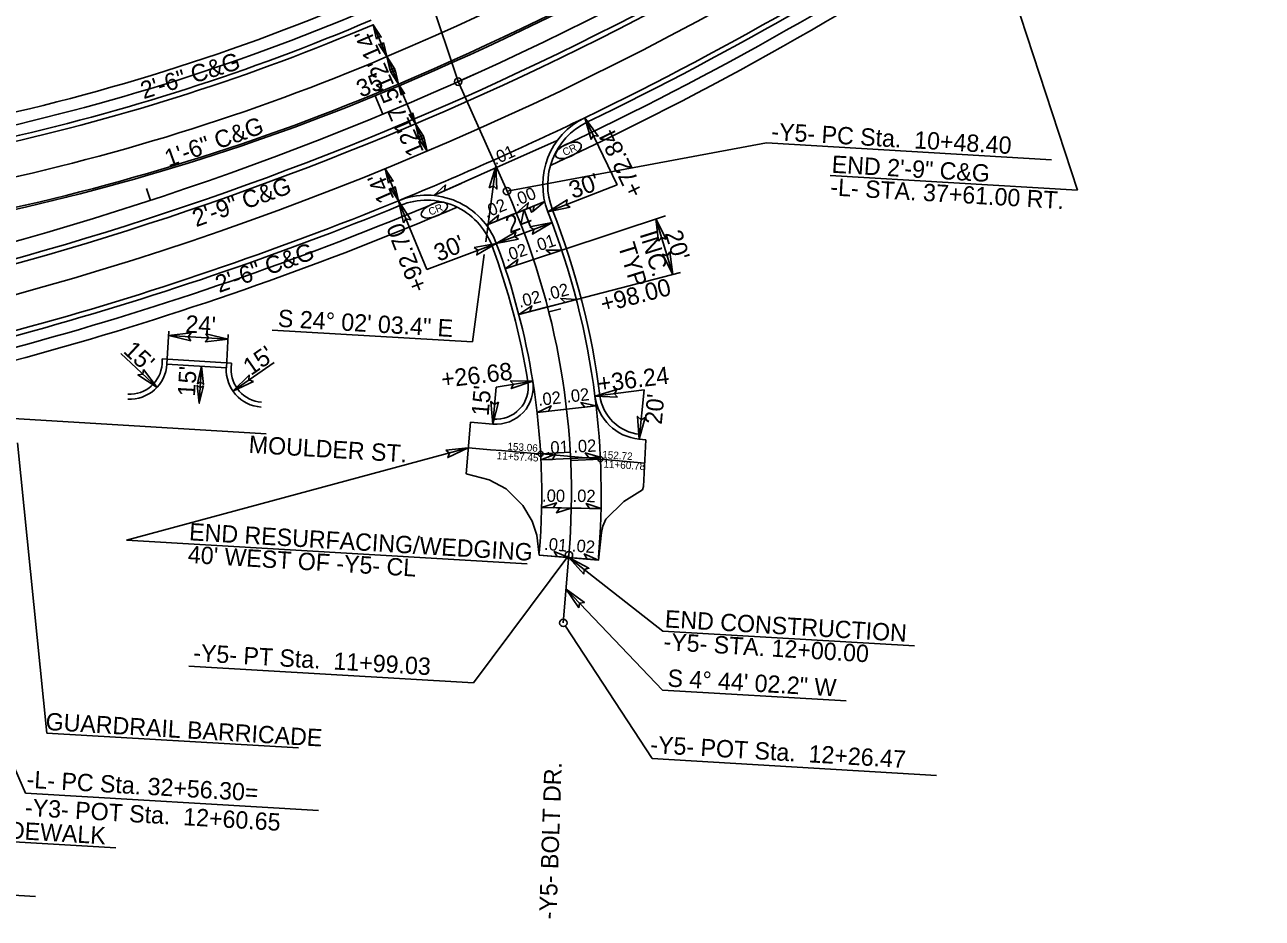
# Model space of a CAD drawing. Extents: x 2010838 to 2015151, y 441905 to 447792.
# Drawn here: x 2013578.4 to 2014077.9, y 444692.9 to 445053.6 of the extents above; entities that cross this region are included whole.
import ezdxf

# ---------------------------------------------------------------- set-up
doc = ezdxf.new("R2010")
doc.units = 0
for name, color, linetype in [('1-BUFFER', 7, 'Continuous'), ('A-Wall-Blow', 7, 'Continuous'), ('A-Wall-Comp', 7, 'Continuous'), ('B-Border', 7, 'Continuous'), ('C-Building', 7, 'Continuous'), ('C-EOP 1', 7, 'Continuous'), ('C-Grave Plots', 7, 'Continuous'), ('C-Profile', 7, 'Continuous'), ('C-SHBD-TEXT', 7, 'Continuous'), ('CLRD', 7, 'Continuous'), ('Cont-2-Lidar', 7, 'Continuous'), ('DEED', 7, 'Continuous'), ('Default_10ft_LIDAR_Contou', 7, 'Continuous'), ('Default_2FT_LIDAR_Contour', 7, 'Continuous'), ('HATCH', 7, 'Continuous'), ('s-Existing Major', 7, 'Continuous'), ('S-Existing Minor', 7, 'Continuous'), ('S-overhead electric', 7, 'Continuous'), ('TEXT-LG', 7, 'Continuous'), ('TEXT-MED', 7, 'Continuous'), ('X4', 7, 'Continuous')]:
    doc.layers.add(name, color=color, linetype=linetype)

msp = doc.modelspace()

# ---------------------------------------------------------------- linework, layer by layer
at = {"layer": '1-BUFFER'}
for centre in [(2013786.64, 444880.34), (2013810.78, 444878.22)]:
    msp.add_circle(centre, 1, dxfattribs=at)
for radius, end in [(288, 9.0848), (312, 7.2589)]:
    msp.add_arc((2013499.09, 444864.22), radius, 355.266, end, dxfattribs=at)
at = {"layer": 'A-Wall-Blow'}
for p, q in [((2013793.39, 445006.85), (2013768.85, 444995.91)), ((2013768.85, 444995.91), (2013743.58, 444984.64)), ((2013764.78, 444972.65), (2013788.29, 444982.25)), ((2013795.18, 444962.61), (2013772.4, 444955.04)), ((2013777.84, 444936.63), (2013801.07, 444942.67)), ((2013809.06, 444899.76), (2013785.22, 444897.03)), ((2013786.77, 444877.89), (2013810.74, 444879.03)), ((2013811.04, 444858.24), (2013787.04, 444858.7)), ((2013797.99, 444838.5), (2013786.03, 444839.49)), ((2013809.95, 444837.51), (2013797.99, 444838.5))]:
    msp.add_line(p, q, dxfattribs=at)
at = {"layer": 'A-Wall-Comp'}
for p, q in [((2013743.58, 444984.64), (2013754.54, 444989.53)), ((2013776.85, 444977.58), (2013787.96, 444982.12)), ((2013788.29, 444982.25), (2013777.18, 444977.71)), ((2013764.78, 444972.65), (2013775.89, 444977.19)), ((2013772.4, 444955.04), (2013783.79, 444958.83)), ((2013795.18, 444962.61), (2013783.79, 444958.83)), ((2013777.84, 444936.63), (2013789.46, 444939.65)), ((2013801.07, 444942.67), (2013789.46, 444939.65)), ((2013809.06, 444899.76), (2013797.14, 444898.4)), ((2013785.22, 444897.03), (2013797.14, 444898.4)), ((2013810.74, 444879.03), (2013798.76, 444878.46)), ((2013786.77, 444877.89), (2013798.76, 444878.46)), ((2013787.04, 444858.7), (2013799.04, 444858.47)), ((2013799.04, 444858.47), (2013787.04, 444858.7)), ((2013811.04, 444858.24), (2013799.04, 444858.47)), ((2013797.99, 444838.5), (2013786.03, 444839.49)), ((2013810.05, 444837.5), (2013798.09, 444838.49))]:
    msp.add_line(p, q, dxfattribs=at)
for points in [[(2013743.58, 444984.64), (2013748.25, 444988.91), (2013747.81, 444986.53)], [(2013776.85, 444977.58), (2013781.65, 444981.7), (2013781.14, 444979.33)], [(2013788.29, 444982.25), (2013783.49, 444978.13), (2013784, 444980.5)], [(2013764.78, 444972.65), (2013769.58, 444976.77), (2013769.06, 444974.4)], [(2013772.4, 444955.04), (2013777.46, 444958.83), (2013776.79, 444956.5)], [(2013795.18, 444962.61), (2013788.85, 444962.62), (2013790.79, 444961.15)], [(2013777.84, 444936.63), (2013783.15, 444940.08), (2013782.32, 444937.8)], [(2013801.07, 444942.67), (2013794.76, 444943.1), (2013796.6, 444941.51)], [(2013785.22, 444897.03), (2013790.95, 444899.7), (2013789.82, 444897.56)], [(2013809.06, 444899.76), (2013802.88, 444901.07), (2013804.47, 444899.24)], [(2013786.77, 444877.89), (2013792.67, 444880.18), (2013791.39, 444878.11)], [(2013810.74, 444879.03), (2013804.65, 444880.75), (2013806.12, 444878.81)], [(2013787.04, 444858.7), (2013793.08, 444860.58), (2013791.67, 444858.61)], [(2013811.04, 444858.24), (2013805.08, 444860.35), (2013806.41, 444858.33)], [(2013799.04, 444858.47), (2013793, 444856.59), (2013794.42, 444858.56)], [(2013797.99, 444838.5), (2013792.18, 444840.99), (2013793.38, 444838.88)], [(2013810.05, 444837.5), (2013804.24, 444839.99), (2013805.44, 444837.88)]]:
    msp.add_lwpolyline(points, close=True, dxfattribs=at)
at = {"layer": 'B-Border'}
msp.add_arc((2013223.9, 446217.91), 1334.75, 292.25067, 295.78264, dxfattribs=at)
at = {"layer": 'C-Building'}
for p, q in [((2013629.19, 444982.7), (2013627.63, 444987.45)), ((2013629.19, 444982.7), (2013627.63, 444987.45)), ((2013789.95, 444937.71), (2013794.8, 444938.94)), ((2013797.99, 444838.5), (2013802.97, 444838.09))]:
    msp.add_line(p, q, dxfattribs=at)
at = {"layer": 'C-EOP 1'}
for p, q in [((2013753.37, 445030.61), (2013760.68, 445033.87)), ((2013722.91, 445017.49), (2013719.84, 445024.88)), ((2013722.91, 445017.49), (2013719.84, 445024.88))]:
    msp.add_line(p, q, dxfattribs=at)
at = {"layer": 'C-Profile'}
msp.add_arc((2013223.9, 446217.91), 1306.75, 277.85834, 301.87193, dxfattribs=at)
at = {"layer": 'C-SHBD-TEXT'}
for p, q in [((2013537.15, 444896.84), (2013675.88, 444888.41)), ((2013758.36, 444893.17), (2013756.59, 444872.28)), ((2013798.62, 444881.01), (2013786.64, 444880.34)), ((2013798.79, 444877.68), (2013810.78, 444878.22))]:
    msp.add_line(p, q, dxfattribs=at)
msp.add_arc((2013397.08, 440300.49), 4596.39, 84.61212, 85.50288, dxfattribs=at)
at = {"layer": 'CLRD'}
for p, q in [((2013753.37, 445030.61), (2013773.09, 444986.41)), ((2013753.37, 445030.61), (2013773.09, 444986.41)), ((2013795.81, 444812.12), (2013798.07, 444839.47)), ((2013798.07, 444839.47), (2013795.81, 444812.12))]:
    msp.add_line(p, q, dxfattribs=at)
for centre, radius, start, end in [((2013223.9, 446217.91), 1300, 266.62643, 322.2051), ((2013499.09, 444864.22), 300, 355.266, 24.0343), ((2013499.09, 444864.22), 300, 355.266, 24.0343)]:
    msp.add_arc(centre, radius, start, end, dxfattribs=at)
at = {"layer": 'DEED'}
for centre, radius, start, end in [((2013223.9, 446217.91), 1292, 293.04012, 304.07561), ((2013377.03, 445857.87), 900.75, 281.50037, 293.04012)]:
    msp.add_arc(centre, radius, start, end, dxfattribs=at)
at = {"layer": 'Default_10ft_LIDAR_Contou'}
for p, q in [((2013753.37, 445030.61), (2013683.3, 445239.8)), ((2013773.09, 444986.41), (2013877.83, 445005.86)), ((2013877.83, 445005.86), (2013992.78, 444999.08)), ((2013764.54, 444965.94), (2013768.63, 444996.4)), ((2013759.11, 444925.56), (2013763.84, 444960.78)), ((2013490.45, 444945.53), (2013578.8, 444743.32)), ((2013678.26, 444930.33), (2013759.11, 444925.56)), ((2013798.07, 444839.47), (2013759.53, 444787.87)), ((2013796.94, 444825.79), (2013835.77, 444785.02)), ((2013796.63, 444810.86), (2013831.6, 444757.33)), ((2013644.73, 444794.64), (2013759.53, 444787.87)), ((2013835.77, 444785.02), (2013909.93, 444780.64)), ((2013831.6, 444757.33), (2013946.4, 444750.56)), ((2013696.98, 444736.35), (2013578.8, 444743.32))]:
    msp.add_line(p, q, dxfattribs=at)
for centre in [(2013753.37, 445030.61), (2013773.09, 444986.41), (2013798.07, 444839.47), (2013795.81, 444812.12)]:
    msp.add_circle(centre, 1.5, dxfattribs=at)
at = {"layer": 'HATCH'}
for centre, radius, start, end in [((2013223.9, 446217.91), 1279.25, 293.04012, 322.2051), ((2013223.9, 446217.91), 1320.75, 278.35841, 312.84627), ((2013377.03, 445857.87), 888, 281.50037, 293.04012)]:
    msp.add_arc(centre, radius, start, end, dxfattribs=at)
at = {"layer": 's-Existing Major'}
for points in [[(2013720.45, 445047.81), (2013719.09, 445053.59), (2013722.35, 445048.58), (2013721.1, 445048.86)], [(2013723.21, 445046.48), (2013724.57, 445040.7), (2013721.31, 445045.71), (2013722.56, 445045.43)], [(2013725.93, 445034.92), (2013724.57, 445040.7), (2013727.83, 445035.7), (2013726.58, 445035.98)], [(2013727.91, 445035.44), (2013729.27, 445029.66), (2013726.01, 445034.67), (2013727.26, 445034.38)], [(2013730.32, 445025.21), (2013729.27, 445029.66), (2013731.77, 445025.81), (2013730.81, 445026.02)], [(2013735.07, 445018), (2013736.12, 445013.56), (2013733.61, 445017.41), (2013734.57, 445017.19)], [(2013806.98, 445007.25), (2013804.46, 445016.03), (2013809.84, 445008.58), (2013807.9, 445008.92)], [(2013737.48, 445007.78), (2013736.12, 445013.56), (2013739.38, 445008.55), (2013738.13, 445008.83)], [(2013739.45, 445008.29), (2013740.81, 445002.51), (2013737.55, 445007.52), (2013738.8, 445007.24)], [(2013725.2, 444989.65), (2013723.84, 444995.43), (2013727.1, 444990.43), (2013725.85, 444990.71)], [(2013765.89, 444987.69), (2013768.63, 444996.4), (2013769.01, 444987.22), (2013767.58, 444988.57)], [(2013727.96, 444988.33), (2013729.32, 444982.55), (2013726.06, 444987.55), (2013727.31, 444987.27)], [(2013731.29, 444973.63), (2013729.32, 444982.55), (2013734.23, 444974.78), (2013732.31, 444975.24)], [(2013798.53, 444979.91), (2013789.58, 444978.07), (2013797.42, 444982.86), (2013796.94, 444980.95)], [(2013782.27, 444972.03), (2013791.24, 444973.74), (2013783.33, 444969.06), (2013783.85, 444970.96)], [(2013834.28, 444966.16), (2013833.09, 444975.21), (2013837.3, 444967.04), (2013835.44, 444967.67)], [(2013777.74, 444967.02), (2013768.77, 444965.31), (2013776.68, 444969.99), (2013776.17, 444968.09)], [(2013759.8, 444963.6), (2013768.77, 444965.31), (2013760.86, 444960.64), (2013761.37, 444962.54)], [(2013838.86, 444961.85), (2013840.05, 444952.79), (2013835.84, 444960.96), (2013837.71, 444960.34)], [(2013645.42, 444926.02), (2013636.53, 444928.1), (2013645.65, 444929.16), (2013644.41, 444927.63)], [(2013651.59, 444928.75), (2013660.48, 444926.67), (2013651.35, 444925.61), (2013652.6, 444927.14)], [(2013626.31, 444914.47), (2013631.83, 444907.2), (2013624.12, 444912.21), (2013626.05, 444912.59)], [(2013648.1, 444908.61), (2013649.77, 444915.72), (2013650.62, 444908.42), (2013649.39, 444909.41)], [(2013670.73, 444909.53), (2013662.45, 444905.67), (2013668.97, 444912.15), (2013668.94, 444910.18)], [(2013774.35, 444909.81), (2013783.48, 444909.7), (2013774.8, 444906.69), (2013775.68, 444908.45)], [(2013650.54, 444907.87), (2013648.88, 444900.76), (2013648.03, 444908.06), (2013649.25, 444907.06)], [(2013817.72, 444903.25), (2013808.59, 444903.65), (2013817.37, 444906.38), (2013816.43, 444904.65)], [(2013769.7, 444901.22), (2013767.37, 444892.39), (2013766.56, 444901.54), (2013768.06, 444900.26)], [(2013828.85, 444895.07), (2013826.38, 444886.28), (2013825.72, 444895.45), (2013827.19, 444894.14)], [(2013748.38, 444881.88), (2013757.47, 444882.73), (2013749.15, 444878.82), (2013749.85, 444880.67)], [(2013804.13, 444831.74), (2013797.99, 444838.5), (2013806.11, 444834.19), (2013804.21, 444833.63)], [(2013802.02, 444818.21), (2013796.94, 444825.79), (2013804.34, 444820.34), (2013802.39, 444820.07)]]:
    msp.add_lwpolyline(points, close=True, dxfattribs=at)
at = {"layer": 'S-Existing Minor'}
for p, q in [((2014003.39, 444986.79), (2013953.27, 445139.66)), ((2013724.57, 445040.7), (2013719.09, 445053.59)), ((2013729.27, 445029.66), (2013724.57, 445040.7)), ((2013729.27, 445029.66), (2013736.12, 445013.56)), ((2013804.46, 445016.03), (2013817.51, 444989.02)), ((2013740.81, 445002.51), (2013736.12, 445013.56)), ((2013729.32, 444982.55), (2013723.84, 444995.43)), ((2013789.58, 444978.07), (2013817.51, 444989.02)), ((2013903.57, 444992.67), (2014003.39, 444986.79)), ((2013729.32, 444982.55), (2013740.68, 444954.78)), ((2013791.24, 444973.74), (2013768.77, 444965.31)), ((2013795.18, 444962.61), (2013836.99, 444976.51)), ((2013833.09, 444975.21), (2013840.05, 444952.79)), ((2013768.77, 444965.31), (2013740.68, 444954.78)), ((2013801.07, 444942.67), (2013843.1, 444953.59)), ((2013635.84, 444916.55), (2013636.63, 444929.93)), ((2013636.53, 444928.1), (2013660.48, 444926.67)), ((2013659.8, 444915.13), (2013660.59, 444928.51)), ((2013631.83, 444907.2), (2013617.26, 444920.81)), ((2013649.77, 444915.72), (2013648.88, 444900.76)), ((2013662.45, 444905.67), (2013679.17, 444917.29)), ((2013783.48, 444909.7), (2013768.67, 444907.33)), ((2013767.37, 444892.39), (2013768.67, 444907.33)), ((2013808.59, 444903.65), (2013828.43, 444906.17)), ((2013826.38, 444886.28), (2013828.43, 444906.17)), ((2013575.57, 444884.87), (2013587.41, 444767.66)), ((2013757.47, 444882.73), (2013619.51, 444845.49)), ((2013619.51, 444845.49), (2013781.27, 444835.96)), ((2013797.99, 444838.5), (2013835.98, 444808.79)), ((2013835.98, 444808.79), (2013937.54, 444802.81)), ((2013587.41, 444767.66), (2013688.96, 444761.68)), ((2013481.56, 444729.13), (2013615.18, 444721.26)), ((2013481.56, 444729.13), (2013615.18, 444721.26)), ((2013475.24, 444708.05), (2013582.73, 444701.71))]:
    msp.add_line(p, q, dxfattribs=at)
at = {"layer": 'S-overhead electric'}
for p, q in [((2013635.84, 444916.55), (2013659.8, 444915.13)), ((2013758.36, 444893.17), (2013756.59, 444872.28)), ((2013767.37, 444892.39), (2013758.36, 444893.17)), ((2013829.14, 444886), (2013826.38, 444886.28)), ((2013828.19, 444867.14), (2013829.14, 444886)), ((2013756.59, 444872.28), (2013765.85, 444869.9)), ((2013765.85, 444869.9), (2013772.76, 444866.23)), ((2013772.76, 444866.23), (2013779.53, 444859.46)), ((2013820.19, 444861.15), (2013827.79, 444865.89)), ((2013827.79, 444865.89), (2013828.19, 444867.14)), ((2013779.53, 444859.46), (2013783.19, 444853.13)), ((2013812.97, 444853.95), (2013820.19, 444861.15)), ((2013811.7, 444851.18), (2013812.97, 444853.95)), ((2013783.19, 444853.13), (2013785.12, 444847.51)), ((2013811.26, 444848.56), (2013811.7, 444851.18)), ((2013785.12, 444847.51), (2013786.03, 444839.49)), ((2013810.05, 444837.5), (2013811.26, 444848.56)), ((2013786.03, 444839.49), (2013810.05, 444837.5))]:
    msp.add_line(p, q, dxfattribs=at)
for centre, radius, start, end in [((2013223.9, 446217.91), 1334.75, 295.78264, 312.84627), ((2013223.9, 446217.91), 1291.25, 293.04012, 304.07561), ((2013223.9, 446217.91), 1308.75, 277.85834, 301.87193), ((2013377.03, 445857.87), 874, 282.56493, 293.04012), ((2013377.03, 445857.87), 900, 281.50037, 293.04012), ((2013817.51, 444989.02), 30, 115.7826, 201.4011), ((2013740.68, 444954.78), 30, 20.5484, 112.2507), ((2013223.9, 446217.91), 1334.75, 278.35841, 292.25067), ((2013499.09, 444864.22), 312, 7.2589, 21.401), ((2013499.09, 444864.22), 288, 9.0848, 20.5484), ((2013620.87, 444917.44), 15, 266.6149, 356.6046), ((2013674.77, 444914.23), 15, 176.6046, 266.5327), ((2013768.67, 444907.33), 15, 265.0435, 9.0848), ((2013828.43, 444906.17), 20, 187.2589, 264.1208)]:
    msp.add_arc(centre, radius, start, end, dxfattribs=at)
at = {"layer": 'TEXT-LG'}
for centre, radius, start, end in [((2013223.9, 446217.91), 1341.25, 295.13795, 312.84627), ((2013223.9, 446217.91), 1346.25, 294.89421, 312.84627), ((2013377.03, 445857.87), 862.5, 281.00444, 293.04012), ((2013377.03, 445857.87), 867.5, 281.44766, 293.04012), ((2013223.9, 446217.91), 1341.25, 278.35841, 292.89536), ((2013223.9, 446217.91), 1346.25, 278.35841, 293.1391)]:
    msp.add_arc(centre, radius, start, end, dxfattribs=at)
at = {"layer": 'TEXT-MED'}
for p, q in [((2013633.84, 444916.67), (2013633.96, 444918.66)), ((2013633.96, 444918.66), (2013661.91, 444917)), ((2013661.79, 444915), (2013661.91, 444917))]:
    msp.add_line(p, q, dxfattribs=at)
for centre, radius, start, end in [((2013223.9, 446217.91), 1336.75, 295.78264, 312.84627), ((2013377.03, 445857.87), 872, 282.55989, 293.04012), ((2013817.51, 444989.02), 28, 115.7826, 201.4011), ((2013223.9, 446217.91), 1336.75, 278.35841, 292.25067), ((2013740.68, 444954.78), 28, 20.5484, 112.2507), ((2013499.09, 444864.22), 314, 7.2589, 21.401), ((2013499.09, 444864.22), 286, 9.0848, 20.5484), ((2013620.87, 444917.44), 13, 266.6149, 356.6046), ((2013674.77, 444914.23), 13, 176.6046, 266.5327), ((2013768.67, 444907.33), 13, 265.0435, 9.0848), ((2013828.43, 444906.17), 18, 187.2589, 264.1208)]:
    msp.add_arc(centre, radius, start, end, dxfattribs=at)
at = {"layer": 'X4'}
for centre, major_axis in [((2013797.85, 445002.87), (5.1, 2.33)), ((2013743.76, 444978.77), (5.17, 2.17))]:
    msp.add_ellipse(centre, major_axis=major_axis, ratio=0.462467, dxfattribs=at)

# ---------------------------------------------------------------- texts
at = {"layer": 'A-Wall-Blow'}
for s, rotation, p in [('.01', 24.0343, (2013768.36, 444996.89)), ('.00', 22.2012, (2013776.72, 444980.14)), ('.02', 22.2012, (2013764.78, 444975.47)), ('.01', 18.3815, (2013784.4, 444961.57)), ('.02', 18.3815, (2013772.9, 444957.85)), ('.02', 14.5617, (2013789.47, 444942.2)), ('.02', 14.5617, (2013778.22, 444939.3)), ('.02', 6.5403, (2013785.86, 444899.69)), ('.02', 6.5403, (2013797.3, 444900.99)), ('.01', 2.7206, (2013788.85, 444880.29)), ('.02', 2.7206, (2013799.94, 444880.83)), ('.00', 358.9009, (2013787.19, 444861.05)), ('.02', 358.9009, (2013799.5, 444860.99)), ('.01', 355.266, (2013787.92, 444841.62)), ('.02', 355.266, (2013799.13, 444841))]:
    msp.add_text(s, height=5, rotation=rotation, dxfattribs=at).set_placement(p)
at = {"layer": 'C-Grave Plots'}
for s, rotation, p in [("14'", 113.4707, (2013722.5, 445041.3)), ('2\'-6" C&G', 17.4796, (2013626.45, 445023.5)), ("12'", 113.4707, (2013727.73, 445029.24)), ("17.5'", 113.0401, (2013735.06, 445011.95)), ('1\'-6" C&G', 19.7288, (2013636.44, 444996.06)), ("12'", 113.4707, (2013739.68, 445002.36)), ('+72.84', 115.7546, (2013828.6, 444986.02)), ("30'", 19.629, (2013799.62, 444983.24)), ('2\'-9" C&G', 19.7288, (2013647.61, 444971.84)), ("14'", 113.4707, (2013727.74, 444983.3)), ("24'", 20.5484, (2013774.14, 444969.22)), ('+92.70', 111.0163, (2013741.13, 444947.27)), ("30'", 22.7618, (2013745.42, 444957.82)), ('INC. ', 287.2479, (2013826.54, 444969.16)), ("20'", 287.2479, (2013836.71, 444969.45)), ('2\'-6" C&G', 19.7288, (2013656.9, 444945.26)), ('TYP', 287.2479, (2013817.75, 444964.44)), ('+98.00', 14.5617, (2013811.85, 444937.35)), ("24'", 356.6046, (2013643.15, 444929.38)), ("15'", 316.9454, (2013617.81, 444921.47)), ("15'", 34.8006, (2013669.71, 444911.72)), ("15'", 86.6046, (2013647.11, 444903.36)), ('+26.68', 6.792, (2013746.9, 444906.96)), ('+36.24', 6.9842, (2013810.13, 444905.21)), ("15'", 84.9598, (2013765.65, 444895.43)), ("20'", 84.411, (2013835.5, 444892)), ('MOULDER ST.', 356.5225, (2013668.69, 444880.77)), ('END RESURFACING/WEDGING', 356.5552, (2013644.64, 444845.49)), ("40' WEST OF -Y5- CL", 356.5552, (2013644.09, 444836.33)), ('END CONSTRUCTION', 356.5552, (2013836.64, 444810.33)), ('-Y5- STA. 12+00.00', 356.5552, (2013836.08, 444801.17)), ('GUARDRAIL BARRICADE', 356.5552, (2013586.7, 444768.91)), ('-Y5- BOLT DR.', 88.0143, (2013793, 444692.39))]:
    msp.add_text(s, height=7, rotation=rotation, dxfattribs=at).set_placement(p)
at = {"layer": 'C-SHBD-TEXT'}
for s, p in [('153.06', (2013773.17, 444881.9)), ('11+57.45', (2013768.88, 444878.22)), ('152.72', (2013811.45, 444878.58)), ('11+60.78', (2013811.91, 444874.81))]:
    msp.add_text(s, height=3, rotation=356.6264, dxfattribs=at).set_placement(p)
at = {"layer": 'Cont-2-Lidar'}
for s, p in [('S 24%%d 02\' 03.4" E', (2013680.45, 444931.68)), ('S 4%%d 44\' 02.2" W', (2013837.69, 444786.44))]:
    msp.add_text(s, height=7, rotation=356.6264, dxfattribs=at).set_placement(p)
at = {"layer": 'Default_10ft_LIDAR_Contou'}
for s, p in [('-Y5- PC Sta.  10+48.40', (2013879.62, 445007.07)), ('-Y5- PT Sta.  11+99.03', (2013646.27, 444796.66)), ('-Y5- POT Sta.  12+26.47', (2013830.76, 444759.61)), ('-L- PC Sta. 32+56.30=', (2013579.04, 444745.58)), ('-Y3- POT Sta.  12+60.65', (2013578.37, 444734.23))]:
    msp.add_text(s, height=7, rotation=356.6264, dxfattribs=at).set_placement(p)
at = {"layer": 'Default_2FT_LIDAR_Contour'}
msp.add_text('35', height=7, rotation=22.5724, dxfattribs=at).set_placement((2013714.11, 445024.07))
at = {"layer": 'S-Existing Minor'}
for s, p in [('END 2\'-9" C&G ', (2013903.98, 444993.86)), ('-L- STA. 37+61.00 RT.', (2013903.44, 444984.7)), ('TIE TO EXISTING SIDEWALK ', (2013483.74, 444730.22)), ('TIE TO EXISTING SIDEWALK ', (2013483.74, 444730.22))]:
    msp.add_text(s, height=7, rotation=356.6264, dxfattribs=at).set_placement(p)
at = {"layer": 'X4'}
for rotation, p in [(24.5913, (2013796.32, 445000.55)), (22.8033, (2013742.16, 444976.49))]:
    msp.add_text('CR', height=3, rotation=rotation, dxfattribs=at).set_placement(p)

doc.saveas('drawing.dxf')
